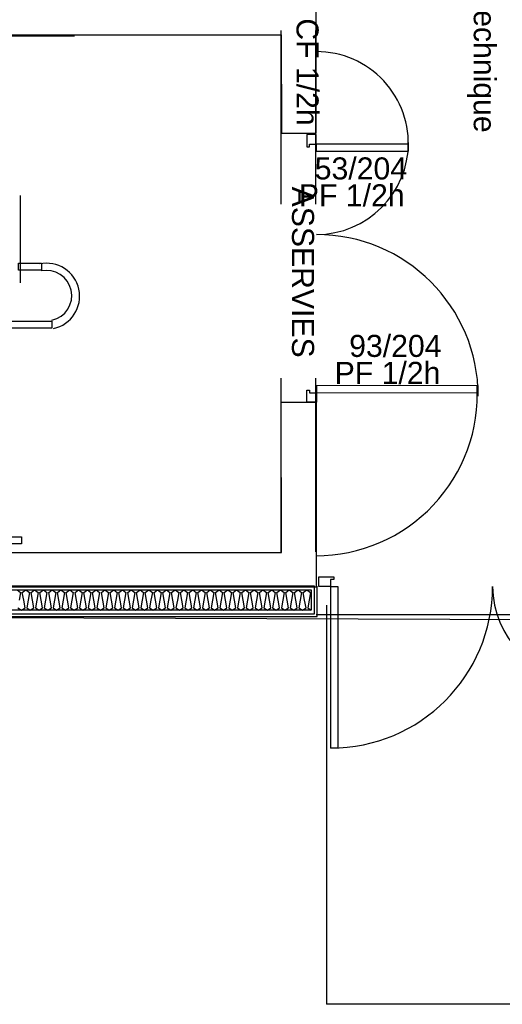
# Model space of a CAD drawing. Header units: millimetres. Extents: x -15 to 127, y -65 to 67.
# Tile 340 of 476: x 111.635 to 111.913, y 27.139 to 27.706. Entities that reach past the tile are written whole.
import ezdxf

# ---------------------------------------------------------------- set-up
doc = ezdxf.new("R2010")
doc.units = ezdxf.units.MM
doc.header["$MEASUREMENT"] = 0
doc.linetypes.add('PC_DASH_1', pattern=[0.6388888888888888, 0.2777777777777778, -0.08333333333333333, 0.05555555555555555, -0.08333333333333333, 0.05555555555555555, -0.08333333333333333])
doc.linetypes.add('PC_DASH_2', pattern=[0.125, 0.05555555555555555, -0.06944444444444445])
doc.layers.add('Calque 5', color=7, linetype='Continuous')
doc.styles.get("Standard").update_dxf_attribs({"font": 'BKANT.TTF'})

# ---------------------------------------------------------------- blocks, each defined once
blk = doc.blocks.new('PD_31953')
at = {"layer": 'Calque 5', "color": 0}
for points in [[(43.6498732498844, -39.23712698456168), (44.08948057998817, -39.23712698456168), (44.08948057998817, -39.24112698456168), (43.6498732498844, -39.24112698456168), (43.6498732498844, -39.23712698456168)], [(43.65487324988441, -39.5182523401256), (43.65487324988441, -39.24071239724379), (43.65887324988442, -39.24071239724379), (43.65887324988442, -39.5182523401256), (43.65487324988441, -39.5182523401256)], [(43.6498732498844, -39.51858138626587), (44.09784748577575, -39.51858138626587), (44.09784748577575, -39.52258138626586), (43.6498732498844, -39.52258138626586), (43.6498732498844, -39.51858138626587)]]:
    blk.add_lwpolyline(points, dxfattribs=at)
blk = doc.blocks.new('PD_31954')
at = {"layer": 'Calque 5', "color": 0}
for points in [[(44.09619002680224, -39.36119319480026), (44.10935282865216, -39.36119319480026), (44.10935282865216, -39.36519319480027), (44.09619002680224, -39.36519319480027), (44.09619002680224, -39.36119319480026)], [(43.78838685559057, -39.39451517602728), (44.11532404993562, -39.39451517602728), (44.11532404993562, -39.39851517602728), (43.78838685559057, -39.39851517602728), (43.78838685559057, -39.39451517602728)]]:
    blk.add_lwpolyline(points, dxfattribs=at)
for centre, radius, start, end in [((43.79919366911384, -39.38012333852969), 0.0218138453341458, 119.9091731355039, 240.0908268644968), ((44.11233843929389, -39.38017160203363), 0.0190000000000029, 282.1213888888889, 102.1213888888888), ((43.79919366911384, -39.38012333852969), 0.01795478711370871, 119.9091731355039, 240.0908268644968), ((44.11233843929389, -39.37977160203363), 0.01449999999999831, 282.1213888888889, 102.1213888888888)]:
    blk.add_arc(centre, radius, start, end, dxfattribs=at)
blk = doc.blocks.new('PD_31952')
at = {"layer": 'Calque 5'}
for name in ['PD_31953', 'PD_31954']:
    blk.add_blockref(name, (0, 0), dxfattribs=at)
blk = doc.blocks.new('PD_33299')
at = {"layer": 'Calque 5', "color": 0}
for points in [[(43.6498732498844, -39.23712698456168), (44.08948057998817, -39.23712698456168), (44.08948057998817, -39.24112698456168), (43.6498732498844, -39.24112698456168), (43.6498732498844, -39.23712698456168)], [(43.65487324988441, -39.5182523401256), (43.65487324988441, -39.24071239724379), (43.65887324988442, -39.24071239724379), (43.65887324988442, -39.5182523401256), (43.65487324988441, -39.5182523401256)], [(43.6498732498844, -39.51858138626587), (44.09784748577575, -39.51858138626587), (44.09784748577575, -39.52258138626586), (43.6498732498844, -39.52258138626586), (43.6498732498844, -39.51858138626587)]]:
    blk.add_lwpolyline(points, dxfattribs=at)
blk = doc.blocks.new('PD_33300')
at = {"layer": 'Calque 5', "color": 0}
for points in [[(44.09619002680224, -39.36119319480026), (44.10935282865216, -39.36119319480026), (44.10935282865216, -39.36519319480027), (44.09619002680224, -39.36519319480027), (44.09619002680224, -39.36119319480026)], [(43.78838685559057, -39.39451517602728), (44.11532404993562, -39.39451517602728), (44.11532404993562, -39.39851517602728), (43.78838685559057, -39.39851517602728), (43.78838685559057, -39.39451517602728)]]:
    blk.add_lwpolyline(points, dxfattribs=at)
for centre, radius, start, end in [((43.79919366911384, -39.38012333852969), 0.0218138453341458, 119.9091731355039, 240.0908268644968), ((44.11233843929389, -39.38017160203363), 0.0190000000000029, 282.1213888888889, 102.1213888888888), ((43.79919366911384, -39.38012333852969), 0.01795478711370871, 119.9091731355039, 240.0908268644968), ((44.11233843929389, -39.37977160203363), 0.01449999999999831, 282.1213888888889, 102.1213888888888)]:
    blk.add_arc(centre, radius, start, end, dxfattribs=at)
blk = doc.blocks.new('PD_33298')
at = {"layer": 'Calque 5'}
for name in ['PD_33299', 'PD_33300']:
    blk.add_blockref(name, (0, 0), dxfattribs=at)

msp = doc.modelspace()

# ---------------------------------------------------------------- linework, layer by layer
at = {"layer": 'Calque 5', "color": 0, "linetype": 'PC_DASH_2'}
for p, q in [((111.7854806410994, 27.39953024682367), (111.7854806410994, 30.05399058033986)), ((111.7854806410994, 27.39953024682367), (111.7854806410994, 30.05399058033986)), ((111.8054806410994, 27.39953024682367), (111.8054806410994, 30.05399058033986)), ((111.8054806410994, 27.39953024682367), (111.8054806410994, 30.05399058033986))]:
    msp.add_line(p, q, dxfattribs=at)
at = {"layer": 'Calque 5', "color": 0}
for p, q in [((111.6209260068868, 27.69648044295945), (111.6667030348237, 27.69645824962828)), ((111.6209260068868, 27.69648044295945), (111.6667030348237, 27.69645824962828)), ((111.6356229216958, 27.55427725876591), (111.6356229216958, 27.60458697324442)), ((111.6356229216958, 27.55427725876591), (111.6356229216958, 27.60458697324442)), ((111.8063011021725, 27.36237007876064), (111.8063011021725, 27.37987007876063)), ((111.8063011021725, 27.36237007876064), (111.8063011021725, 27.37987007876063)), ((111.8117154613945, 27.36887007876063), (111.8117154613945, 27.13924260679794)), ((111.8117154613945, 27.36887007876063), (111.8117154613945, 27.13924260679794)), ((111.1483294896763, 27.36237007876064), (111.8063011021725, 27.36237007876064)), ((111.1483294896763, 27.36237007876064), (111.8063011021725, 27.36237007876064)), ((111.9669308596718, 27.36332556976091), (111.8056420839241, 27.36332556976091)), ((111.9669308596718, 27.36332556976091), (111.8056420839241, 27.36332556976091)), ((113.0724936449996, 27.13924260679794), (111.8117154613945, 27.13924260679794)), ((113.0724936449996, 27.13924260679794), (111.8117154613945, 27.13924260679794))]:
    msp.add_line(p, q, dxfattribs=at)
for points in [[(112.5658449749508, 29.19209819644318), (112.5658449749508, 27.35807267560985), (111.1463774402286, 27.36332024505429), (111.1463774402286, 27.73589767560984), (111.2067244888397, 27.73065010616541), (111.2041007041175, 29.19209819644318), (112.5658449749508, 29.19209819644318)], [(112.5658449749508, 29.19209819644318), (112.5658449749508, 27.35807267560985), (111.1463774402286, 27.36332024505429), (111.1463774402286, 27.73589767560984), (111.2067244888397, 27.73065010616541), (111.2041007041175, 29.19209819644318), (112.5658449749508, 29.19209819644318)], [(111.7856427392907, 27.69693064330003), (111.7856627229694, 27.64047739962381), (111.8056384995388, 27.64047739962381), (111.8056384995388, 27.71793064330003), (111.243520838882, 27.71793064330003), (111.243520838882, 27.73182426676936), (111.2313364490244, 27.73440621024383), (111.2233681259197, 27.73440621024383), (111.2233681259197, 27.71793064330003), (111.1672855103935, 27.71793064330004), (111.1672855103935, 27.6130433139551), (111.1872855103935, 27.6130433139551), (111.1872855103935, 27.69693064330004), (111.7856427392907, 27.69693064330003)], [(111.7856427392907, 27.69693064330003), (111.7856627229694, 27.64047739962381), (111.8056384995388, 27.64047739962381), (111.8056384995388, 27.71793064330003), (111.243520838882, 27.71793064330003), (111.243520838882, 27.73182426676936), (111.2313364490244, 27.73440621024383), (111.2233681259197, 27.73440621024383), (111.2233681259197, 27.71793064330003), (111.1672855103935, 27.71793064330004), (111.1672855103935, 27.6130433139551), (111.1872855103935, 27.6130433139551), (111.1872855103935, 27.69693064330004), (111.7856427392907, 27.69693064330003)], [(111.8057559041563, 27.6396178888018), (111.8002559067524, 27.63961522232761), (111.8002593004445, 27.63261523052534), (111.8017592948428, 27.63261595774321), (111.801758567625, 27.63411595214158), (111.8057585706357, 27.63411788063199), (111.8057559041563, 27.6396178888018)], [(111.8057559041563, 27.6396178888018), (111.8002559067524, 27.63961522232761), (111.8002593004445, 27.63261523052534), (111.8017592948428, 27.63261595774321), (111.801758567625, 27.63411595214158), (111.8057585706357, 27.63411788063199), (111.8057559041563, 27.6396178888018)], [(111.805760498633, 27.63411544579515), (111.8057623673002, 27.63011545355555), (111.858760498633, 27.63014211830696), (111.8587586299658, 27.63414211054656), (111.805760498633, 27.63411544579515)], [(111.805760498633, 27.63411544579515), (111.8057623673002, 27.63011545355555), (111.858760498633, 27.63014211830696), (111.8587586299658, 27.63414211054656), (111.805760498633, 27.63411544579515)], [(111.8058290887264, 27.48561804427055), (111.8003290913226, 27.48561537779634), (111.8003256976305, 27.49261536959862), (111.8018256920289, 27.49261609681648), (111.8018264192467, 27.4911161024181), (111.8058264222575, 27.49111803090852), (111.8058290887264, 27.48561804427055)], [(111.8058290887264, 27.48561804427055), (111.8003290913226, 27.48561537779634), (111.8003256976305, 27.49261536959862), (111.8018256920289, 27.49261609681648), (111.8018264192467, 27.4911161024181), (111.8058264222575, 27.49111803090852), (111.8058290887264, 27.48561804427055)], [(111.8058244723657, 27.49511776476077), (111.805826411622, 27.49111776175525), (111.8988263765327, 27.49116284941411), (111.8988244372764, 27.49516285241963), (111.8058244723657, 27.49511776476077)], [(111.8058244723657, 27.49511776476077), (111.805826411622, 27.49111776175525), (111.8988263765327, 27.49116284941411), (111.8988244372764, 27.49516285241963), (111.8058244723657, 27.49511776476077)], [(111.1658722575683, 27.37987007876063), (111.165451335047, 27.48726028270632), (111.1494123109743, 27.48726028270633), (111.1498244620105, 27.36387007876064), (111.8047154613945, 27.36387007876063), (111.8047154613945, 27.37987007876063), (111.1658722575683, 27.37987007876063)], [(111.1658722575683, 27.37987007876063), (111.165451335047, 27.48726028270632), (111.1494123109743, 27.48726028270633), (111.1498244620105, 27.36387007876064), (111.8047154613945, 27.36387007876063), (111.8047154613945, 27.37987007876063), (111.1658722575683, 27.37987007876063)], [(111.1672855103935, 27.48283999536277), (111.1872855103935, 27.48283999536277), (111.1872855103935, 27.39917648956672), (111.7856626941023, 27.39917648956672), (111.7856229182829, 27.48568318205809), (111.8056229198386, 27.48568318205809), (111.8056718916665, 27.37917648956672), (111.1672855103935, 27.37917648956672), (111.1672855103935, 27.48283999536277)], [(111.1672855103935, 27.48283999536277), (111.1872855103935, 27.48283999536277), (111.1872855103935, 27.39917648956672), (111.7856626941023, 27.39917648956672), (111.7856229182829, 27.48568318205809), (111.8056229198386, 27.48568318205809), (111.8056718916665, 27.37917648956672), (111.1672855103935, 27.37917648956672), (111.1672855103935, 27.48283999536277)], [(111.8071904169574, 27.37965370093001), (111.8071904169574, 27.38515369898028), (111.81582412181, 27.38515369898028), (111.81582412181, 27.38365370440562), (111.8139740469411, 27.38365370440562), (111.8139740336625, 27.37965370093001), (111.8071904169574, 27.37965370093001)], [(111.8071904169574, 27.37965370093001), (111.8071904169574, 27.38515369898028), (111.81582412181, 27.38515369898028), (111.81582412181, 27.38365370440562), (111.8139740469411, 27.38365370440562), (111.8139740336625, 27.37965370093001), (111.8071904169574, 27.37965370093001)], [(111.161764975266, 27.37771287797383), (111.8028551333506, 27.37771287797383), (111.8028551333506, 27.36590564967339), (111.161764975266, 27.36590564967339), (111.161764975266, 27.37771287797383)], [(111.161764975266, 27.37771287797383), (111.8028551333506, 27.37771287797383), (111.8028551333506, 27.36590564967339), (111.161764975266, 27.36590564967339), (111.161764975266, 27.37771287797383)], [(111.6337486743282, 27.37771287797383), (111.6357843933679, 27.37623697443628), (111.6350106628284, 27.37180926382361)], [(111.6337486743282, 27.37771287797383), (111.6357843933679, 27.37623697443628), (111.6350106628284, 27.37180926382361)], [(111.6342369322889, 27.36738155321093), (111.6362726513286, 27.36590564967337), (111.6383083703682, 27.36738155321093), (111.6375346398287, 27.37180926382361), (111.6367609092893, 27.37623697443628), (111.6387966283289, 27.37771287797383), (111.6408323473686, 27.37623697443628), (111.6400586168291, 27.37180926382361), (111.6392848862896, 27.36738155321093), (111.6413206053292, 27.36590564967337), (111.6433563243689, 27.36738155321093), (111.6425825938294, 27.37180926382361), (111.6418088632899, 27.37623697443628), (111.6438445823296, 27.37771287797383), (111.6458803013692, 27.37623697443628), (111.6451065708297, 27.37180926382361), (111.6443328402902, 27.36738155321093), (111.6463685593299, 27.36590564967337), (111.6484042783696, 27.36738155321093), (111.6476305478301, 27.37180926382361), (111.6468568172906, 27.37623697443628), (111.6488925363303, 27.37771287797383), (111.6509282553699, 27.37623697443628), (111.6501545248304, 27.37180926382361), (111.6493807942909, 27.36738155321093), (111.6514165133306, 27.36590564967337), (111.6534522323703, 27.36738155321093), (111.6526785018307, 27.37180926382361), (111.6519047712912, 27.37623697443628), (111.6539404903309, 27.37771287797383), (111.6559762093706, 27.37623697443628), (111.6552024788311, 27.37180926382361), (111.6544287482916, 27.36738155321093), (111.6564644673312, 27.36590564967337), (111.6585001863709, 27.36738155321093), (111.6577264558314, 27.37180926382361), (111.6569527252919, 27.37623697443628), (111.6589884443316, 27.37771287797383), (111.6610241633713, 27.37623697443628), (111.6602504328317, 27.37180926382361), (111.6594767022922, 27.36738155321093), (111.6615124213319, 27.36590564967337), (111.6635481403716, 27.36738155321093), (111.6627744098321, 27.37180926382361), (111.6620006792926, 27.37623697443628), (111.6640363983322, 27.37771287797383), (111.6660721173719, 27.37623697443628), (111.6652983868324, 27.37180926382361), (111.6645246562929, 27.36738155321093), (111.6665603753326, 27.36590564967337), (111.6685960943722, 27.36738155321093), (111.6678223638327, 27.37180926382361), (111.6670486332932, 27.37623697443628), (111.6690843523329, 27.37771287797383), (111.6711200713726, 27.37623697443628), (111.6703463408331, 27.37180926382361), (111.6695726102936, 27.36738155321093), (111.6716083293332, 27.36590564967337), (111.6736440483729, 27.36738155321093), (111.6728703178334, 27.37180926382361), (111.6720965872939, 27.37623697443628), (111.6741323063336, 27.37771287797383), (111.6761680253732, 27.37623697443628), (111.6753942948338, 27.37180926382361), (111.6746205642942, 27.36738155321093), (111.6766562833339, 27.36590564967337), (111.6786920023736, 27.36738155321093), (111.6779182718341, 27.37180926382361), (111.6771445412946, 27.37623697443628), (111.6791802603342, 27.37771287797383), (111.6812159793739, 27.37623697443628), (111.6804422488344, 27.3718092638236), (111.6796685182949, 27.36738155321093), (111.6817042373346, 27.36590564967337), (111.6837399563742, 27.36738155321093), (111.6829662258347, 27.37180926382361), (111.6821924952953, 27.37623697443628), (111.6842282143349, 27.37771287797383), (111.6862639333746, 27.37623697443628), (111.6854902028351, 27.37180926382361), (111.6847164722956, 27.36738155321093), (111.6867521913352, 27.36590564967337), (111.6887879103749, 27.36738155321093), (111.6880141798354, 27.37180926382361), (111.6872404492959, 27.37623697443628), (111.6892761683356, 27.37771287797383), (111.6913118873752, 27.37623697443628), (111.6905381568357, 27.37180926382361), (111.6897644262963, 27.36738155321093), (111.6918001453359, 27.36590564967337), (111.6938358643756, 27.36738155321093), (111.6930621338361, 27.3718092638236), (111.6922884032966, 27.37623697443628), (111.6943241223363, 27.37771287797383), (111.6963598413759, 27.37623697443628), (111.6955861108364, 27.37180926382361), (111.6948123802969, 27.36738155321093), (111.6968480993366, 27.36590564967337), (111.6988838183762, 27.36738155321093), (111.6981100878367, 27.37180926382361), (111.6973363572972, 27.37623697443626), (111.6993720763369, 27.37771287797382), (111.7014077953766, 27.37623697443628), (111.7006340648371, 27.37180926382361), (111.6998603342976, 27.36738155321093), (111.7018960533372, 27.36590564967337), (111.7039317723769, 27.36738155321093), (111.7031580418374, 27.37180926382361), (111.7023843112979, 27.37623697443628), (111.7044200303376, 27.37771287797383), (111.7064557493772, 27.37623697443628), (111.7056820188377, 27.37180926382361), (111.7049082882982, 27.36738155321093), (111.7069440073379, 27.36590564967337), (111.7089797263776, 27.36738155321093), (111.7082059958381, 27.37180926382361), (111.7074322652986, 27.37623697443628), (111.7094679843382, 27.37771287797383), (111.7115037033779, 27.37623697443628), (111.7107299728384, 27.37180926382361), (111.7099562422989, 27.36738155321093), (111.7119919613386, 27.36590564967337), (111.7140276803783, 27.36738155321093), (111.7132539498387, 27.37180926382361), (111.7124802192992, 27.37623697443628), (111.7145159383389, 27.37771287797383), (111.7165516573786, 27.37623697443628), (111.7157779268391, 27.37180926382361), (111.7150041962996, 27.36738155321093), (111.7170399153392, 27.36590564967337), (111.7190756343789, 27.36738155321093), (111.7183019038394, 27.37180926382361), (111.7175281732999, 27.37623697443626), (111.7195638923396, 27.37771287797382), (111.7215996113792, 27.37623697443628), (111.7208258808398, 27.37180926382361), (111.7200521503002, 27.36738155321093), (111.7220878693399, 27.36590564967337), (111.7241235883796, 27.36738155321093), (111.7233498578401, 27.3718092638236), (111.7225761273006, 27.37623697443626), (111.7246118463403, 27.37771287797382), (111.7266475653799, 27.37623697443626), (111.7258738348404, 27.3718092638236), (111.7251001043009, 27.36738155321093), (111.7271358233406, 27.36590564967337), (111.7291715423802, 27.36738155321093), (111.7283978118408, 27.37180926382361), (111.7276240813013, 27.37623697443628), (111.7296598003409, 27.37771287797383), (111.7316955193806, 27.37623697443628), (111.7309217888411, 27.37180926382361), (111.7301480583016, 27.36738155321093), (111.7321837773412, 27.36590564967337), (111.7342194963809, 27.36738155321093), (111.7334457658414, 27.37180926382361), (111.7326720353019, 27.37623697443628), (111.7347077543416, 27.37771287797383), (111.7367434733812, 27.37623697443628), (111.7359697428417, 27.3718092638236), (111.7351960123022, 27.36738155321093), (111.7372317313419, 27.36590564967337), (111.7392674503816, 27.36738155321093), (111.7384937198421, 27.37180926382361), (111.7377199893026, 27.37623697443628), (111.7397557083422, 27.37771287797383), (111.7417914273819, 27.37623697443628), (111.7410176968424, 27.37180926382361), (111.7402439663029, 27.36738155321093), (111.7422796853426, 27.36590564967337), (111.7443154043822, 27.36738155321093), (111.7435416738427, 27.3718092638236), (111.7427679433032, 27.37623697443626), (111.7448036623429, 27.37771287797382), (111.7468393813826, 27.37623697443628), (111.7460656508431, 27.37180926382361), (111.7452919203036, 27.36738155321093), (111.7473276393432, 27.36590564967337), (111.7493633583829, 27.36738155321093), (111.7485896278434, 27.3718092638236), (111.7478158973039, 27.37623697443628), (111.7498516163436, 27.37771287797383), (111.7518873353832, 27.37623697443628), (111.7511136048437, 27.37180926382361), (111.7503398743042, 27.36738155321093), (111.7523755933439, 27.36590564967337), (111.7544113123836, 27.36738155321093), (111.7536375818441, 27.37180926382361), (111.7528638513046, 27.37623697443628), (111.7548995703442, 27.37771287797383), (111.7569352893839, 27.37623697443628), (111.7561615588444, 27.3718092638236), (111.7553878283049, 27.36738155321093), (111.7574235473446, 27.36590564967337), (111.7594592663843, 27.36738155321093), (111.7586855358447, 27.37180926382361), (111.7579118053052, 27.37623697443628), (111.7599475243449, 27.37771287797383), (111.7619832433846, 27.37623697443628), (111.7612095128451, 27.37180926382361), (111.7604357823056, 27.36738155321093), (111.7624715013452, 27.36590564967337), (111.7645072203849, 27.36738155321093), (111.7637334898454, 27.3718092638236), (111.7629597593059, 27.37623697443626), (111.7649954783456, 27.37771287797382), (111.7670311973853, 27.37623697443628), (111.7662574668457, 27.37180926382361), (111.7654837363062, 27.36738155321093), (111.7675194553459, 27.36590564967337), (111.7695551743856, 27.36738155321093), (111.7687814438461, 27.3718092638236), (111.7680077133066, 27.37623697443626), (111.7700434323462, 27.37771287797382), (111.7720791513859, 27.37623697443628), (111.7713054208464, 27.37180926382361), (111.7705316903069, 27.36738155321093), (111.7725674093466, 27.36590564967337), (111.7746031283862, 27.36738155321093), (111.7738293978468, 27.37180926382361), (111.7730556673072, 27.37623697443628), (111.7750913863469, 27.37771287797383), (111.7771271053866, 27.37623697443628), (111.7763533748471, 27.3718092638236), (111.7755796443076, 27.36738155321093), (111.7776153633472, 27.36590564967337), (111.7796510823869, 27.36738155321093), (111.7788773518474, 27.37180926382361), (111.7781036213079, 27.37623697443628), (111.7801393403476, 27.37771287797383), (111.7821750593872, 27.37623697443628), (111.7814013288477, 27.3718092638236), (111.7806275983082, 27.36738155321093), (111.7826633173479, 27.36590564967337), (111.7846990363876, 27.36738155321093), (111.7839253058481, 27.37180926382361), (111.7831515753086, 27.37623697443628), (111.7851872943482, 27.37771287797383), (111.7872230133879, 27.37623697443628), (111.7864492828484, 27.37180926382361), (111.7856755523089, 27.36738155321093), (111.7877112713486, 27.36590564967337), (111.7897469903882, 27.36738155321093), (111.7889732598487, 27.3718092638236), (111.7881995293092, 27.37623697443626), (111.7902352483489, 27.37771287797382), (111.7922709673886, 27.37623697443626), (111.7914972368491, 27.37180926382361), (111.7907235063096, 27.36738155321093), (111.7927592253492, 27.36590564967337), (111.7947949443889, 27.36738155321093), (111.7940212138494, 27.3718092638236), (111.7932474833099, 27.37623697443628), (111.7952832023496, 27.37771287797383), (111.7973189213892, 27.37623697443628), (111.7965451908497, 27.37180926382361), (111.7957714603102, 27.36738155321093), (111.7978071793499, 27.36590564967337), (111.7998428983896, 27.36738155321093), (111.7990691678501, 27.37180926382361), (111.7982954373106, 27.37623697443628), (111.8003311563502, 27.37771287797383), (111.8023668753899, 27.37623697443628), (111.8015931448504, 27.3718092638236), (111.8008194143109, 27.36738155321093), (111.8028551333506, 27.36590564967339)], [(111.6342369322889, 27.36738155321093), (111.6362726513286, 27.36590564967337), (111.6383083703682, 27.36738155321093), (111.6375346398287, 27.37180926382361), (111.6367609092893, 27.37623697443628), (111.6387966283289, 27.37771287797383), (111.6408323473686, 27.37623697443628), (111.6400586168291, 27.37180926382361), (111.6392848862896, 27.36738155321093), (111.6413206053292, 27.36590564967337), (111.6433563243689, 27.36738155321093), (111.6425825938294, 27.37180926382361), (111.6418088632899, 27.37623697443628), (111.6438445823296, 27.37771287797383), (111.6458803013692, 27.37623697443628), (111.6451065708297, 27.37180926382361), (111.6443328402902, 27.36738155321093), (111.6463685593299, 27.36590564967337), (111.6484042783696, 27.36738155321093), (111.6476305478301, 27.37180926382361), (111.6468568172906, 27.37623697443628), (111.6488925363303, 27.37771287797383), (111.6509282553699, 27.37623697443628), (111.6501545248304, 27.37180926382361), (111.6493807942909, 27.36738155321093), (111.6514165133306, 27.36590564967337), (111.6534522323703, 27.36738155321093), (111.6526785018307, 27.37180926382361), (111.6519047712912, 27.37623697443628), (111.6539404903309, 27.37771287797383), (111.6559762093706, 27.37623697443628), (111.6552024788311, 27.37180926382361), (111.6544287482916, 27.36738155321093), (111.6564644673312, 27.36590564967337), (111.6585001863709, 27.36738155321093), (111.6577264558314, 27.37180926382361), (111.6569527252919, 27.37623697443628), (111.6589884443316, 27.37771287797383), (111.6610241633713, 27.37623697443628), (111.6602504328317, 27.37180926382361), (111.6594767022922, 27.36738155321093), (111.6615124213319, 27.36590564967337), (111.6635481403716, 27.36738155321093), (111.6627744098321, 27.37180926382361), (111.6620006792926, 27.37623697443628), (111.6640363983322, 27.37771287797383), (111.6660721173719, 27.37623697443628), (111.6652983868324, 27.37180926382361), (111.6645246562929, 27.36738155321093), (111.6665603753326, 27.36590564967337), (111.6685960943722, 27.36738155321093), (111.6678223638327, 27.37180926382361), (111.6670486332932, 27.37623697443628), (111.6690843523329, 27.37771287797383), (111.6711200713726, 27.37623697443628), (111.6703463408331, 27.37180926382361), (111.6695726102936, 27.36738155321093), (111.6716083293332, 27.36590564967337), (111.6736440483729, 27.36738155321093), (111.6728703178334, 27.37180926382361), (111.6720965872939, 27.37623697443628), (111.6741323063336, 27.37771287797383), (111.6761680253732, 27.37623697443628), (111.6753942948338, 27.37180926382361), (111.6746205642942, 27.36738155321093), (111.6766562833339, 27.36590564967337), (111.6786920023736, 27.36738155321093), (111.6779182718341, 27.37180926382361), (111.6771445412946, 27.37623697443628), (111.6791802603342, 27.37771287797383), (111.6812159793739, 27.37623697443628), (111.6804422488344, 27.3718092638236), (111.6796685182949, 27.36738155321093), (111.6817042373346, 27.36590564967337), (111.6837399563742, 27.36738155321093), (111.6829662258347, 27.37180926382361), (111.6821924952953, 27.37623697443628), (111.6842282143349, 27.37771287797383), (111.6862639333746, 27.37623697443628), (111.6854902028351, 27.37180926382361), (111.6847164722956, 27.36738155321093), (111.6867521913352, 27.36590564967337), (111.6887879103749, 27.36738155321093), (111.6880141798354, 27.37180926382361), (111.6872404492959, 27.37623697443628), (111.6892761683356, 27.37771287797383), (111.6913118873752, 27.37623697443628), (111.6905381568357, 27.37180926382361), (111.6897644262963, 27.36738155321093), (111.6918001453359, 27.36590564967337), (111.6938358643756, 27.36738155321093), (111.6930621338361, 27.3718092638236), (111.6922884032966, 27.37623697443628), (111.6943241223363, 27.37771287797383), (111.6963598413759, 27.37623697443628), (111.6955861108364, 27.37180926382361), (111.6948123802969, 27.36738155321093), (111.6968480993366, 27.36590564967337), (111.6988838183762, 27.36738155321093), (111.6981100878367, 27.37180926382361), (111.6973363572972, 27.37623697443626), (111.6993720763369, 27.37771287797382), (111.7014077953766, 27.37623697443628), (111.7006340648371, 27.37180926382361), (111.6998603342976, 27.36738155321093), (111.7018960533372, 27.36590564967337), (111.7039317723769, 27.36738155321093), (111.7031580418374, 27.37180926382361), (111.7023843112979, 27.37623697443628), (111.7044200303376, 27.37771287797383), (111.7064557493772, 27.37623697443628), (111.7056820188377, 27.37180926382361), (111.7049082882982, 27.36738155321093), (111.7069440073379, 27.36590564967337), (111.7089797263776, 27.36738155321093), (111.7082059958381, 27.37180926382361), (111.7074322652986, 27.37623697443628), (111.7094679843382, 27.37771287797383), (111.7115037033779, 27.37623697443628), (111.7107299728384, 27.37180926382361), (111.7099562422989, 27.36738155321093), (111.7119919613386, 27.36590564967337), (111.7140276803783, 27.36738155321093), (111.7132539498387, 27.37180926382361), (111.7124802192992, 27.37623697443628), (111.7145159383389, 27.37771287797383), (111.7165516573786, 27.37623697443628), (111.7157779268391, 27.37180926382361), (111.7150041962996, 27.36738155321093), (111.7170399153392, 27.36590564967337), (111.7190756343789, 27.36738155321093), (111.7183019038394, 27.37180926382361), (111.7175281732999, 27.37623697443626), (111.7195638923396, 27.37771287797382), (111.7215996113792, 27.37623697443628), (111.7208258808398, 27.37180926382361), (111.7200521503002, 27.36738155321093), (111.7220878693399, 27.36590564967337), (111.7241235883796, 27.36738155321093), (111.7233498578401, 27.3718092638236), (111.7225761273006, 27.37623697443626), (111.7246118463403, 27.37771287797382), (111.7266475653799, 27.37623697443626), (111.7258738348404, 27.3718092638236), (111.7251001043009, 27.36738155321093), (111.7271358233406, 27.36590564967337), (111.7291715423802, 27.36738155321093), (111.7283978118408, 27.37180926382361), (111.7276240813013, 27.37623697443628), (111.7296598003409, 27.37771287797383), (111.7316955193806, 27.37623697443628), (111.7309217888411, 27.37180926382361), (111.7301480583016, 27.36738155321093), (111.7321837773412, 27.36590564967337), (111.7342194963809, 27.36738155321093), (111.7334457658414, 27.37180926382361), (111.7326720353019, 27.37623697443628), (111.7347077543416, 27.37771287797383), (111.7367434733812, 27.37623697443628), (111.7359697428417, 27.3718092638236), (111.7351960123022, 27.36738155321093), (111.7372317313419, 27.36590564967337), (111.7392674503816, 27.36738155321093), (111.7384937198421, 27.37180926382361), (111.7377199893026, 27.37623697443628), (111.7397557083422, 27.37771287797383), (111.7417914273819, 27.37623697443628), (111.7410176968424, 27.37180926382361), (111.7402439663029, 27.36738155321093), (111.7422796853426, 27.36590564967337), (111.7443154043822, 27.36738155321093), (111.7435416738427, 27.3718092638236), (111.7427679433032, 27.37623697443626), (111.7448036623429, 27.37771287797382), (111.7468393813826, 27.37623697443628), (111.7460656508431, 27.37180926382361), (111.7452919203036, 27.36738155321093), (111.7473276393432, 27.36590564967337), (111.7493633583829, 27.36738155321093), (111.7485896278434, 27.3718092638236), (111.7478158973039, 27.37623697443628), (111.7498516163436, 27.37771287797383), (111.7518873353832, 27.37623697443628), (111.7511136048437, 27.37180926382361), (111.7503398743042, 27.36738155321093), (111.7523755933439, 27.36590564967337), (111.7544113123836, 27.36738155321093), (111.7536375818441, 27.37180926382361), (111.7528638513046, 27.37623697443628), (111.7548995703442, 27.37771287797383), (111.7569352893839, 27.37623697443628), (111.7561615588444, 27.3718092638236), (111.7553878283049, 27.36738155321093), (111.7574235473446, 27.36590564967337), (111.7594592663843, 27.36738155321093), (111.7586855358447, 27.37180926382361), (111.7579118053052, 27.37623697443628), (111.7599475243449, 27.37771287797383), (111.7619832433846, 27.37623697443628), (111.7612095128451, 27.37180926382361), (111.7604357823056, 27.36738155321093), (111.7624715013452, 27.36590564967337), (111.7645072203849, 27.36738155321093), (111.7637334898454, 27.3718092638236), (111.7629597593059, 27.37623697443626), (111.7649954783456, 27.37771287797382), (111.7670311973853, 27.37623697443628), (111.7662574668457, 27.37180926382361), (111.7654837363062, 27.36738155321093), (111.7675194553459, 27.36590564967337), (111.7695551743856, 27.36738155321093), (111.7687814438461, 27.3718092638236), (111.7680077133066, 27.37623697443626), (111.7700434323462, 27.37771287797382), (111.7720791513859, 27.37623697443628), (111.7713054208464, 27.37180926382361), (111.7705316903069, 27.36738155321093), (111.7725674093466, 27.36590564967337), (111.7746031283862, 27.36738155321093), (111.7738293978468, 27.37180926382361), (111.7730556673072, 27.37623697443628), (111.7750913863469, 27.37771287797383), (111.7771271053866, 27.37623697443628), (111.7763533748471, 27.3718092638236), (111.7755796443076, 27.36738155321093), (111.7776153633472, 27.36590564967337), (111.7796510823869, 27.36738155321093), (111.7788773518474, 27.37180926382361), (111.7781036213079, 27.37623697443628), (111.7801393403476, 27.37771287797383), (111.7821750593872, 27.37623697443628), (111.7814013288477, 27.3718092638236), (111.7806275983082, 27.36738155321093), (111.7826633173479, 27.36590564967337), (111.7846990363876, 27.36738155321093), (111.7839253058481, 27.37180926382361), (111.7831515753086, 27.37623697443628), (111.7851872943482, 27.37771287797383), (111.7872230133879, 27.37623697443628), (111.7864492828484, 27.37180926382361), (111.7856755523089, 27.36738155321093), (111.7877112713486, 27.36590564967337), (111.7897469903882, 27.36738155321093), (111.7889732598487, 27.3718092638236), (111.7881995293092, 27.37623697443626), (111.7902352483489, 27.37771287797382), (111.7922709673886, 27.37623697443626), (111.7914972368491, 27.37180926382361), (111.7907235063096, 27.36738155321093), (111.7927592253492, 27.36590564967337), (111.7947949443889, 27.36738155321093), (111.7940212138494, 27.3718092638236), (111.7932474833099, 27.37623697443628), (111.7952832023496, 27.37771287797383), (111.7973189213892, 27.37623697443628), (111.7965451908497, 27.37180926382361), (111.7957714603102, 27.36738155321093), (111.7978071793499, 27.36590564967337), (111.7998428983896, 27.36738155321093), (111.7990691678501, 27.37180926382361), (111.7982954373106, 27.37623697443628), (111.8003311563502, 27.37771287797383), (111.8023668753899, 27.37623697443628), (111.8015931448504, 27.3718092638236), (111.8008194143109, 27.36738155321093), (111.8028551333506, 27.36590564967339)], [(111.8180878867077, 27.28665373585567), (111.8140878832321, 27.28665373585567), (111.8140878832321, 27.37965371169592), (111.8180878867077, 27.37965371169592), (111.8180878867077, 27.28665373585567)], [(111.8180878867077, 27.28665373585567), (111.8140878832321, 27.28665373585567), (111.8140878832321, 27.37965371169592), (111.8180878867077, 27.37965371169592), (111.8180878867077, 27.28665373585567)]]:
    msp.add_lwpolyline(points, dxfattribs=at)
at = {"layer": 'Calque 5', "color": 0, "linetype": 'PC_DASH_1'}
for centre, radius, start, end in [((111.805847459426, 27.63452414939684), 0.05283145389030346, 355.8251953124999, 90), ((111.805847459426, 27.63452414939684), 0.05283145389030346, 355.8251953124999, 90), ((111.8054806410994, 27.49017998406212), 0.09285473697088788, 270, 3.251266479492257), ((111.8054806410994, 27.49017998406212), 0.09285473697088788, 270, 3.251266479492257)]:
    msp.add_arc(centre, radius, start, end, dxfattribs=at)
at = {"layer": 'Calque 5', "color": 0}
for centre, radius, start, end in [((111.8057585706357, 27.63511788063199), 0.05299999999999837, 270.0291666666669, 0.02777777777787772), ((111.8057585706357, 27.63511788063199), 0.05299999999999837, 270.0291666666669, 0.02777777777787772), ((111.8058264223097, 27.4891179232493), 0.09299997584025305, 0.02777777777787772, 90.02777777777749), ((111.8058264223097, 27.4891179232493), 0.09299997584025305, 0.02777777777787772, 90.02777777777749), ((111.8140880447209, 27.37965370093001), 0.09299997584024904, 270, 0), ((111.8140880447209, 27.37965370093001), 0.09299997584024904, 270, 0), ((111.9600880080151, 27.37965465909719), 0.05300000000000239, 180, 270), ((111.9600880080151, 27.37965465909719), 0.05300000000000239, 180, 270)]:
    msp.add_arc(centre, radius, start, end, dxfattribs=at)

# ---------------------------------------------------------------- block references
at = {"layer": 'Calque 5'}
for name in ['PD_31952', 'PD_33298']:
    msp.add_blockref(name, (67.5383568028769, 66.9267819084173), dxfattribs=at)

# ---------------------------------------------------------------- texts
at = {"layer": 'Calque 5', "color": 0, "char_height": 0.01267795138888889, "attachment_point": 1, "rotation": 270}
for s, insert, width in [('{\\fArial|b0|i0|c0|p34;\\W0.98;gaine technique}', (111.9089532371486, 27.76329347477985), 0.1234722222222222), ('{\\fArial|b0|i0|c0|p34;\\W0.98;gaine technique}', (111.9089532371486, 27.76329347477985), 0.1234722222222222), ('{\\fArial|b0|i0|c0|p34;\\W0.98;CF 1/2h}', (111.8070575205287, 27.70650229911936), 0.07055555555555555), ('{\\fArial|b0|i0|c0|p34;\\W0.98;CF 1/2h}', (111.8070575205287, 27.70650229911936), 0.07055555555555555), ('{\\fArial|b0|i0|c0|p34;\\W0.98;ASSERVIES}', (111.804455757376, 27.6096567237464), 0.1058333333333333), ('{\\fArial|b0|i0|c0|p34;\\W0.98;ASSERVIES}', (111.804455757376, 27.6096567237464), 0.1058333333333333)]:
    msp.add_mtext(s, dxfattribs=dict(at, insert=insert, width=width))
at = {"layer": 'Calque 5', "color": 0, "char_height": 0.01267795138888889, "attachment_point": 1}
for s, insert, width in [('{\\fArial|b0|i0|c0|p34;\\W0.98;53/204}', (111.8048521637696, 27.62648104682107), 0.05291666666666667), ('{\\fArial|b0|i0|c0|p34;\\W0.98;53/204}', (111.8048521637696, 27.62648104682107), 0.05291666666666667), ('{\\fArial|b0|i0|c0|p34;\\W0.98;PF 1/2h}', (111.7957438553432, 27.61101721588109), 0.07055555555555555), ('{\\fArial|b0|i0|c0|p34;\\W0.98;PF 1/2h}', (111.7957438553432, 27.61101721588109), 0.07055555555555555), ('{\\fArial|b0|i0|c0|p34;\\W0.98;93/204}', (111.8246671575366, 27.52438351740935), 0.05291666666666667), ('{\\fArial|b0|i0|c0|p34;\\W0.98;93/204}', (111.8246671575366, 27.52438351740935), 0.05291666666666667), ('{\\fArial|b0|i0|c0|p34;\\W0.98;PF 1/2h}', (111.8163325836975, 27.508850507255), 0.07055555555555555), ('{\\fArial|b0|i0|c0|p34;\\W0.98;PF 1/2h}', (111.8163325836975, 27.508850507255), 0.07055555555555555)]:
    msp.add_mtext(s, dxfattribs=dict(at, insert=insert, width=width))

doc.saveas('drawing.dxf')
